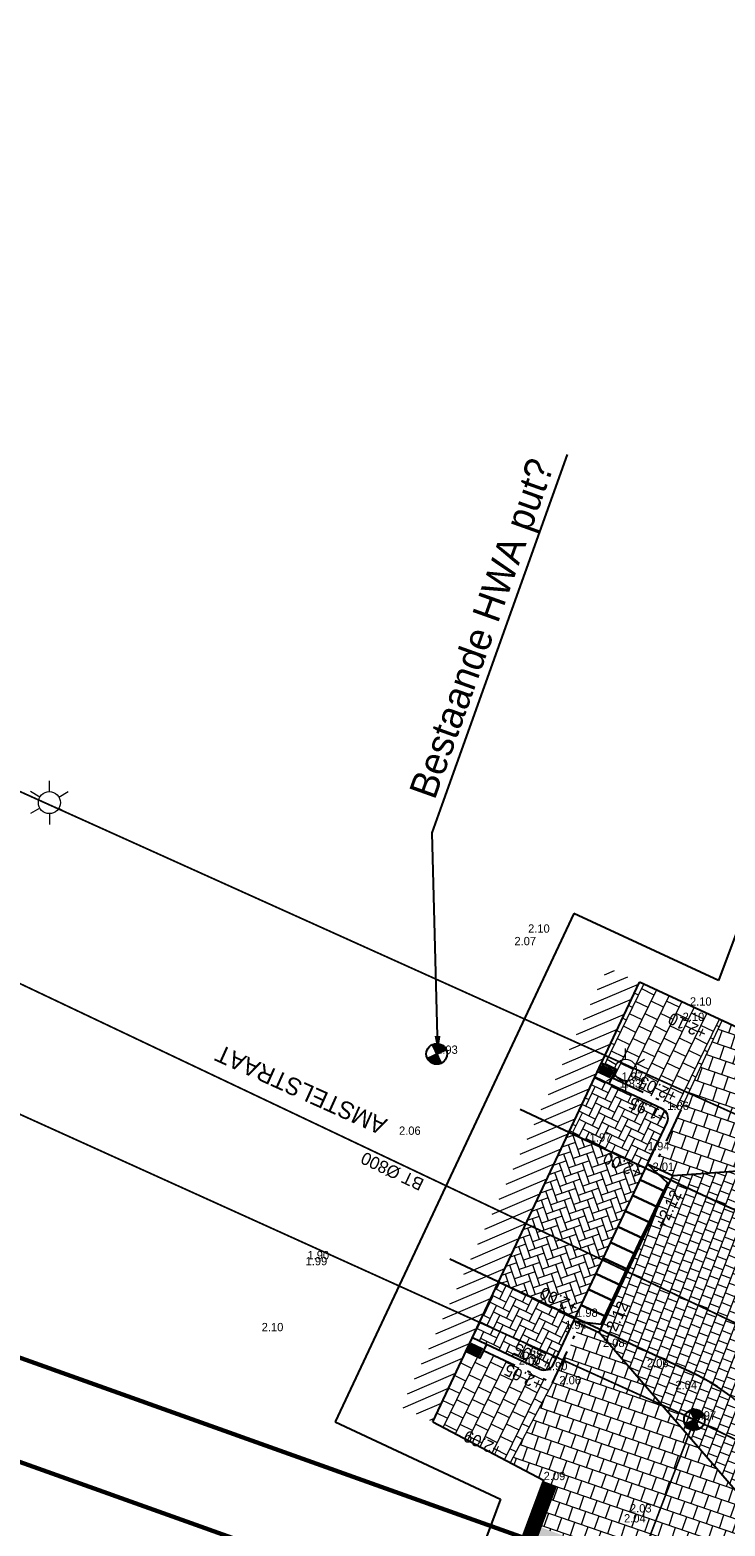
# Model space of a CAD drawing. Header units: metres. Extents: x 134157 to 138734, y 451157 to 455772.
# Tile 431 of 656: x 136526 to 136546, y 453766 to 453809. Entities that reach past the tile are written whole.
import ezdxf
from ezdxf import colors
from ezdxf.entities.mleader import LeaderData, LeaderLine
from ezdxf.enums import TextEntityAlignment as Align
from ezdxf.math import Vec2, Vec3

# ---------------------------------------------------------------- set-up
doc = ezdxf.new("R2010")
doc.units = ezdxf.units.M
doc.linetypes.add('TR18X20__G2', pattern=[2.6, 1, -0.4, 0, -0.4, 0, -0.4, 0, -0.4])
for name, color, linetype, lineweight in [('-DR-alg-bladkaders viewports', 7, 'Continuous', 60), ('-DR-bs-inr-lichtmast', 253, 'Continuous', 13), ('-DR-nw-gr-geveltuin ruimteresevering', 95, 'Continuous', 0), ('-DR-nw-vh-arc-bss grijs', 252, 'Continuous', 9), ('-DR-nw-vh-arc-dubbelklinkers inritten', 253, 'Continuous', 9), ('-DR-nw-vh-arc-herstellen verharding', 253, 'Continuous', 5), ('-DR-nw-vh-arc-tegels 300x300x45', 253, 'Continuous', 9)]:
    doc.layers.add(name, color=color, linetype=linetype, lineweight=lineweight)
for name, color, linetype, plot in [('-DR-alg-hulplijnen', 210, 'Continuous', False), ('-DR-alg-hulplijnen aandachtspunten', 210, 'Continuous', False), ('-DR-alg-hulplijnen bochtstralen uitritconstructies', 210, 'Continuous', False)]:
    doc.layers.add(name, color=color, linetype=linetype, plot=plot)
for name, color, linetype in [('-DR-alg-projectgrens 1-200', 3, 'PROJECTGRENS_1-200'), ('-DR-alg-txt-straatnaam', 2, 'Continuous'), ('-DR-bs-rio-Dranage bestaand', 253, 'Continuous'), ('-DR-bs-rio-DWA Jutfaseweg', 253, 'Continuous'), ('-DR-bs-rio-inspectieput', 253, 'Continuous'), ('-DR-bs-rio-txt @ 0.2', 253, 'Continuous'), ('-DR-bs-txt-hoogtemaat', 253, 'Continuous'), ('-DR-nw-inr-fietsparkeren Tulip enkele beugel', 2, 'Continuous'), ('-DR-nw-rio-trottoirkolk', 1, 'Continuous'), ('-DR-nw-txt-hoogtemaat', 2, 'Continuous'), ('-DR-nw-vh-band 18-20x25', 2, 'TR18X20__G2'), ('-DR-nw-vh-band inritband 800x180x500mm', 2, 'Continuous'), ('-DR-nw-vh-kantverharding', 3, 'Continuous'), ('-DR-nw-vh-scheiding erfgrens en bebouwing', 3, 'Continuous'), ('-DR-nw-vh-scheiding verhardingen trottoir', 1, 'Continuous')]:
    doc.layers.add(name, color=color, linetype=linetype)
doc.layers.add('-DR-nw-gr-arc-gras', color=7, linetype='Continuous', true_color=0xb5d5a4)
doc.layers.add('-DR-nw-vh-arc-bss rood', color=7, linetype='Continuous', lineweight=9, true_color=0xce9c9c)
doc.styles.add('18_200', font='romans', dxfattribs={"width": 0.8, "height": 0.36})
doc.styles.add('2-5TXT', font='arial.ttf')
doc.styles.add('CE', font='txt', dxfattribs={"height": 1.8})
doc.styles.add('Drong', font='txt', dxfattribs={"height": 1.8})
doc.linetypes.add('PROJECTGRENS_1-200', pattern='A,0.32,-0.13,[133,ltypeshp.shx,S=0.13,R=0,X=-0.13,Y=0],-0.13,1.27', length=1.85)
doc.dimstyles.new('VELOPA-drukwerk', dxfattribs={"dimscale": 0, "dimtxt": 2.5, "dimasz": 2, "dimexe": 1, "dimexo": 1, "dimgap": 1, "dimtad": 1, "dimdec": 0, "dimdsep": 46, "dimtxsty": '2-5TXT', "dimcen": 8, "dimadec": 1, "dimazin": 0, "dimtfac": 1, "dimtdec": 0, "dimtmove": 0, "dimatfit": 3, "dimfxl": 1, "dimtolj": 1, "dimtzin": 0, "dimarcsym": 0})
pattern_1 = [(64, (0, 0), (-0.0966888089, 0.28080469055), [0.63, -0.21]), (334, (-0.3775, 0.18412), (-0.0966888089, 0.28080469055), [0.63, -0.21])]
pattern_2 = [(115.335625, (136419.71802, 453326.2367), (-0.223681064, -0.105903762), [0.06, -0.187485]), (205.335625, (136419.71802, 453326.2367), (0.105903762, -0.223681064), [0.06, -0.187485])]
pattern_3 = [(154, (0, 0), (-0.44719184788, -0.00441035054), [0.4, -0.4]), (244, (0, 0), (0.35951761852, -0.1753484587), [])]
pattern_4 = [(71, (0, 0), (-0.05887645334, 0.44332106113), [0.4, -0.4]), (161, (0, 0), (-0.13022726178, -0.37820743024), [])]

# ---------------------------------------------------------------- blocks, each defined once
blk = doc.blocks.new('*U39')
for points in [[(-0.213, -0.453), (0.511, -0.793), (0.724, -0.34), (0, 0)], [(0, 0), (0.572, -0.545), (0.466, -0.772)], [(-0.425, -0.905), (0.299, -1.245), (0.511, -0.793), (-0.213, -0.453)], [(0.253, -1.224), (0.466, -0.772)], [(-0.638, -1.358), (0.086, -1.698), (0.299, -1.245), (-0.425, -0.905)], [(0.041, -1.677), (0.253, -1.224)], [(-0.851, -1.81), (-0.127, -2.15), (0.086, -1.698), (-0.638, -1.358)], [(-0.172, -2.129), (0.041, -1.677)], [(-1.063, -2.263), (-0.339, -2.603), (-0.127, -2.15), (-0.851, -1.81)], [(-0.385, -2.582), (-0.172, -2.129)], [(-1.276, -2.715), (-0.552, -3.055), (-0.339, -2.603), (-1.063, -2.263)], [(-0.597, -3.034), (-0.385, -2.582)], [(-1.489, -3.168), (-0.765, -3.508), (-0.552, -3.055), (-1.276, -2.715)], [(-1.701, -3.62), (-0.977, -3.96), (-0.765, -3.508), (-1.489, -3.168)], [(-0.81, -3.487), (-0.597, -3.034)], [(-1.914, -4.073), (-1.19, -4.413), (-0.977, -3.96), (-1.701, -3.62)], [(-1.023, -3.939), (-0.81, -3.487)], [(-2.127, -4.525), (-1.403, -4.865), (-1.19, -4.413), (-1.914, -4.073)], [(-1.235, -4.392), (-1.023, -3.939)], [(-2.127, -4.525), (-1.342, -4.618), (-1.235, -4.392)]]:
    blk.add_lwpolyline(points)
blk = doc.blocks.new('*X91')
at = {"color": 0, "ltscale": 0.5}
for p, q in [((126907, 427591), (127153, 427619)), ((126991, 427696), (127068, 427705)), ((125402, 426944), (126296, 427044)), ((125405, 427040), (126190, 427128)), ((125408, 426849), (126401, 426960)), ((125418, 427137), (126085, 427212)), ((125423, 426755), (126319, 426855)), ((125441, 427236), (125980, 427296)), ((125447, 426661), (126234, 426749)), ((125476, 427335), (125875, 427380)), ((125481, 426569), (126150, 426644)), ((125523, 427437), (125770, 427464)), ((125525, 426478), (126066, 426539)), ((125580, 426389), (125982, 426434)), ((125588, 427540), (125664, 427548)), ((125649, 426301), (125898, 426328)), ((125734, 426214), (125814, 426223)), ((126403, 426960), (127396, 427071)), ((126487, 427065), (127380, 427165)), ((126506, 426876), (127402, 426976)), ((126571, 427170), (127356, 427258)), ((126611, 426791), (127399, 426879)), ((126655, 427276), (127322, 427350)), ((126717, 426707), (127386, 426782)), ((126739, 427381), (127278, 427441)), ((126822, 426623), (127363, 426684)), ((126823, 427486), (127222, 427531)), ((126927, 426539), (127329, 426584)), ((127032, 426455), (127281, 426483)), ((127138, 426371), (127217, 426380))]:
    blk.add_line(p, q, dxfattribs=at)
blk = doc.blocks.new('Inspectieput')
at = {"color": 0, "ltscale": 0.5}
for p, q in [((-0.354, 0.353), (0.353, -0.354)), ((0.353, 0.353), (-0.354, -0.354))]:
    blk.add_line(p, q, dxfattribs=at)
blk.add_circle((0, 0), 0.5, dxfattribs=at)
at = {"color": 0, "ltscale": 0.5, "xscale": 0.0005, "yscale": 0.0005, "zscale": 0.0005, "rotation": 353.5734378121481}
blk.add_blockref('*X91', (-86.699, -205.064), dxfattribs=at)
blk = doc.blocks.new('*U113')
at = {"style": 'Drong'}
blk.add_attdef('BOBR', text='', height=1.8, rotation=84.2847, dxfattribs=at).set_placement((18.74, 187.28), align=Align.BOTTOM_RIGHT)
blk.add_attdef('MATERIAAL', text='', height=1.8, rotation=84.2847, dxfattribs=at).set_placement((0, 0), align=Align.BOTTOM_CENTER)
blk.add_attdef('BOBL', text='', height=1.8, rotation=84.2847, dxfattribs=at).set_placement((-8.04, -80.38), align=Align.BOTTOM_LEFT)
blk = doc.blocks.new('*U297')
blk.add_hatch(color=256).paths.add_polyline_path([(0.029, 0.15), (0.028, 0.42), (0.418, 0.422), (0.419, 0.152)])
blk.add_lwpolyline([(0, 0), (-0.002, 0.45), (0.448, 0.452), (0.45, 0.002)], close=True)
blk = doc.blocks.new('*U298')
blk.add_hatch(color=256).paths.add_polyline_path([(-0.029, -0.15), (-0.028, -0.42), (-0.418, -0.422), (-0.419, -0.152)])
blk.add_lwpolyline([(0, 0), (0.002, -0.45), (-0.448, -0.452), (-0.45, -0.002)], close=True)
blk = doc.blocks.new('LICHTMAST')
at = {"ltscale": 0.1}
for p, q in [((0, 0.127), (0, 0.253)), ((-0.11, 0.063), (-0.219, 0.127)), ((0.11, 0.063), (0.219, 0.127)), ((-0.11, -0.063), (-0.219, -0.127)), ((0, -0.127), (0, -0.253)), ((0.11, -0.063), (0.219, -0.127))]:
    blk.add_line(p, q, dxfattribs=at)
blk.add_circle((0, 0), 0.127, dxfattribs=at)
at = {"style": '18_200', "width": 0.8}
blk.add_attdef('HOOGTE', (0.247, 0.242), '', height=0.25, dxfattribs=at)
blk = doc.blocks.new('*D482')
at = {"layer": '-DR-alg-hulplijnen', "color": 0, "lineweight": -2, "ltscale": 4, "transparency": 16777216}
for p, q in [((0, -771), (0, -1065)), ((3625, -771), (3625, -1065)), ((41, -1044), (3584, -1044))]:
    blk.add_line(p, q, dxfattribs=at)
at = {"layer": '-DR-alg-hulplijnen', "color": 0, "ltscale": 4, "transparency": 16777216}
for points in [[(41, -1037), (41, -1051), (0, -1044)], [(3584, -1037), (3584, -1051), (3625, -1044)]]:
    blk.add_solid(points, dxfattribs=at)
at = {"layer": 'Defpoints', "color": 0, "ltscale": 4, "transparency": 16777216}
for p in [(0, -750), (3625, -750), (3625, -1044)]:
    blk.add_point(p, dxfattribs=at)
at = {"layer": '-DR-alg-hulplijnen', "color": 0, "ltscale": 4, "transparency": 16777216, "insert": (1812, -997), "char_height": 51.8, "attachment_point": 5, "style": '2-5TXT'}
blk.add_mtext('\\A1;3625', dxfattribs=at)
blk = doc.blocks.new('*D481')
at = {"layer": '-DR-alg-hulplijnen', "color": 0, "lineweight": -2, "ltscale": 4, "transparency": 16777216}
for p, q in [((3646, 0), (4009, 0)), ((3988, -41), (3988, -709)), ((3646, -750), (4009, -750))]:
    blk.add_line(p, q, dxfattribs=at)
at = {"layer": '-DR-alg-hulplijnen', "color": 0, "ltscale": 4, "transparency": 16777216}
for points in [[(3981, -41), (3995, -41), (3988, 0)], [(3981, -709), (3995, -709), (3988, -750)]]:
    blk.add_solid(points, dxfattribs=at)
at = {"layer": 'Defpoints', "color": 0, "ltscale": 4, "transparency": 16777216}
for p in [(3625, 0), (3625, -750), (3988, -750)]:
    blk.add_point(p, dxfattribs=at)
at = {"layer": '-DR-alg-hulplijnen', "color": 0, "ltscale": 4, "transparency": 16777216, "insert": (3941, -375), "char_height": 51.8, "attachment_point": 5, "rotation": 90, "style": '2-5TXT'}
blk.add_mtext('\\A1;750', dxfattribs=at)
blk = doc.blocks.new('Fietsenrek Tulip enkel')
at = {"layer": '-DR-alg-hulplijnen', "ltscale": 4}
dim = blk.add_linear_dim(base=(3988.4, -750), p1=(3625, 0), p2=(3625, -750), angle=90, dimstyle='VELOPA-drukwerk', override={"dimscale": 20.716723}, dxfattribs=at)
dim.commit()
dim.dimension.update_dxf_attribs({"geometry": '*D481', "text_midpoint": (3941.2, -375)})
dim = blk.add_linear_dim(base=(3625, -1044), p1=(0, -750), p2=(3625, -750), dimstyle='VELOPA-drukwerk', override={"dimscale": 20.716723}, dxfattribs=at)
dim.commit()
dim.dimension.update_dxf_attribs({"geometry": '*D482', "text_midpoint": (1812.5, -996.8)})

msp = doc.modelspace()

# ---------------------------------------------------------------- hatches: boundary and pattern name
at = {"layer": '-DR-nw-gr-arc-gras', "transparency": 33554687}
h = msp.add_hatch(dxfattribs=at)
h.set_pattern_fill('AGR-BOLLEN', color=256, scale=0.1, pattern_type=2)
h.set_pattern_definition(pattern_2)
edge = h.paths.add_edge_path()
edge.add_arc((-7000776.81, 3043164.568), 7592527.997, 340.0567505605, 340.0572256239)
edge.add_line((136455.782, 453494.254), (136455.124, 453494.493))
edge.add_arc((380495.222, 364992.548), 259592.304, 160.06665688, 160.08044536)
edge.add_line((136433.832, 453435.762), (136433.813, 453435.768))
edge.add_line((136433.813, 453435.768), (136432.179, 453431.255))
edge.add_line((136432.179, 453431.255), (136432.198, 453431.248))
edge.add_line((136432.198, 453431.248), (136431.678, 453429.87))
edge.add_line((136431.678, 453429.87), (136432.336, 453429.631))
edge.add_line((136432.336, 453429.631), (136434.309, 453435.077))
h = msp.add_hatch(dxfattribs=at)
h.set_pattern_fill('AGR-BOLLEN', color=256, scale=0.1, pattern_type=2)
h.set_pattern_definition(pattern_2)
edge = h.paths.add_edge_path()
edge.add_line((136644.275, 454017.422), (136643.935, 454016.481))
edge.add_line((136643.935, 454016.481), (136643.884, 454016.34))
edge.add_line((136643.884, 454016.34), (136644.542, 454016.102))
edge.add_arc((1711333.983, -116117.427), 1674723.582, 160.095672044, 160.096657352, ccw=False)
edge.add_line((136654.347, 454043.181), (136653.689, 454043.42))
edge.add_line((136653.689, 454043.42), (136653.638, 454043.279))
edge.add_line((136653.638, 454043.279), (136653.298, 454042.339))
edge.add_line((136653.298, 454042.339), (136644.275, 454017.422))
h = msp.add_hatch(dxfattribs=at)
h.set_pattern_fill('AGR-BOLLEN', color=256, scale=0.1, pattern_type=2)
h.set_pattern_definition(pattern_2)
edge = h.paths.add_edge_path()
edge.add_line((136517.459, 453661.303), (136517.6, 453660.968))
edge.add_line((136517.6, 453660.968), (136518.031, 453659.946))
edge.add_line((136518.031, 453659.946), (136563.643, 453785.652))
edge.add_arc((136564.583, 453785.311), 1, 70.0567, 160.0567, ccw=False)
edge.add_line((136564.924, 453786.251), (136568.994, 453784.774))
edge.add_line((136568.994, 453784.774), (136568.181, 453782.486))
edge.add_line((136568.181, 453782.486), (136569.123, 453782.151))
edge.add_line((136569.123, 453782.151), (136571.769, 453781.293))
edge.add_line((136571.769, 453781.293), (136570.811, 453785.083))
edge.add_arc((136568.969, 453784.618), 1.9, 14.1826, 70.3356)
edge.add_line((136569.609, 453786.407), (136565.508, 453787.872))
edge.add_arc((136564.86, 453786.086), 1.9, 70.0586, 160.3352)
edge.add_line((136563.071, 453786.725), (136562.696, 453785.681))
edge.add_line((136562.696, 453785.681), (136562.604, 453785.714))
edge.add_line((136562.604, 453785.714), (136517.459, 453661.303))
at = {"layer": '-DR-nw-vh-arc-bss grijs'}
h = msp.add_hatch(dxfattribs=at)
h.set_pattern_fill('AVH-BSS_KEIFORMAAT_ELLEBOOG', color=256, scale=2, angle=64, pattern_type=2)
h.set_pattern_definition(pattern_1)
edge = h.paths.add_edge_path()
edge.add_line((136542.247, 453778.636), (136541.5, 453777.049))
edge.add_line((136541.5, 453777.049), (136543.717, 453776.007))
edge.add_line((136543.717, 453776.007), (136543.773, 453776.126))
edge.add_line((136543.773, 453776.126), (136544.336, 453777.323))
edge.add_arc((136544.064, 453777.451), 0.3, 334.8286, 424.8286)
edge.add_line((136544.192, 453777.722), (136542.247, 453778.636))
h = msp.add_hatch(dxfattribs=at)
h.set_pattern_fill('AVH-BSS_KEIFORMAAT_ELLEBOOG', color=256, scale=2, angle=64, pattern_type=2)
h.set_pattern_definition(pattern_1)
edge = h.paths.add_edge_path()
edge.add_line((136539.468, 453772.726), (136538.712, 453771.121))
edge.add_line((136538.712, 453771.121), (136540.66, 453770.206))
edge.add_arc((136540.787, 453770.477), 0.3, 244.8286, 334.8286)
edge.add_line((136541.059, 453770.349), (136541.647, 453771.601))
edge.add_line((136541.647, 453771.601), (136541.686, 453771.684))
edge.add_line((136541.686, 453771.684), (136539.468, 453772.726))
at = {"layer": '-DR-nw-vh-arc-bss rood'}
h = msp.add_hatch(dxfattribs=at)
h.set_pattern_fill('AVH-BSS_KEIFORMAAT_ELLEBOOG', color=256, scale=2, angle=199, pattern_type=2)
h.set_pattern_definition([(199, (0, 0), (-0.13018958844, -0.26692821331), [0.63, -0.21]), (109, (0.13674, -0.39712), (-0.13018958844, -0.26692821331), [0.63, -0.21])])
h.paths.add_polyline_path([(136543.717, 453776.007), (136541.5, 453777.049), (136539.468, 453772.726), (136541.686, 453771.684)])
at = {"layer": '-DR-nw-vh-arc-dubbelklinkers inritten'}
h = msp.add_hatch(dxfattribs=at)
h.set_pattern_fill('AVH-TEGEL_200X200_HALFST', color=256, scale=1.5, angle=159, pattern_type=2)
h.set_pattern_definition([(159, (0, 0), (-0.33382932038, -0.03252667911), [0.3, -0.3]), (249, (0, 0), (0.28007412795, -0.10751038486), [])])
h.paths.add_polyline_path([(136549.885, 453773.242), (136550.055, 453773.712), (136550.226, 453774.182), (136550.397, 453774.652), (136550.567, 453775.122), (136550.738, 453775.592), (136550.908, 453776.062), (136550.976, 453776.25), (136544.497, 453775.786), (136544.285, 453775.333), (136544.072, 453774.881), (136543.859, 453774.428), (136543.647, 453773.976), (136543.434, 453773.523), (136543.221, 453773.07), (136543.009, 453772.618), (136542.796, 453772.165), (136542.583, 453771.713), (136542.371, 453771.26), (136547.156, 453765.722), (136547.327, 453766.192), (136547.497, 453766.662), (136547.668, 453767.132), (136547.838, 453767.602), (136548.009, 453768.072), (136548.179, 453768.542), (136548.35, 453769.012), (136548.521, 453769.482), (136548.691, 453769.952), (136548.862, 453770.422), (136549.032, 453770.892), (136549.203, 453771.362), (136549.373, 453771.832), (136549.544, 453772.302), (136549.714, 453772.772)])
at = {"layer": '-DR-nw-vh-arc-herstellen verharding'}
h = msp.add_hatch(dxfattribs=at)
h.set_pattern_fill('ANSI31', color=256, scale=0.1, angle=334.1285)
h.set_pattern_definition([(23.1371, (136456.32934, 453848.68503), (-0.1247561, 0.2919626), [])])
h.paths.add_polyline_path([(136542.633, 453781.807), (136536.664, 453769.115), (136537.571, 453768.693), (136543.534, 453781.374)])
at = {"layer": '-DR-nw-vh-arc-tegels 300x300x45'}
h = msp.add_hatch(dxfattribs=at)
h.set_pattern_fill('AVH-TEGEL_200X200_HALFST', color=256, scale=2, angle=71, pattern_type=2)
h.set_pattern_definition(pattern_4)
h.paths.add_polyline_path([(136556.183, 453796.169), (136550.077, 453779.342), (136549.029, 453779.723), (136555.214, 453796.521)], flags=16)
h.paths.add_polyline_path([(136555.273, 453796.393), (136556.055, 453796.109), (136550.017, 453779.471), (136549.157, 453779.783)], flags=0)
h.paths.add_polyline_path([(136554.068, 453800.723), (136553.548, 453799.347), (136546.38, 453780.06), (136545.926, 453780.271), (136544.73, 453777.691), (136543.954, 453776.041), (136544.497, 453775.786), (136550.976, 453776.25), (136551.488, 453777.66), (136551.556, 453777.848), (136552.12, 453777.644), (136552.325, 453778.207), (136552.039, 453778.305), (136552.143, 453778.593), (136550.359, 453779.24), (136556.465, 453796.067), (136558.251, 453795.419), (136558.353, 453795.701), (136558.635, 453795.598), (136559.747, 453798.661), (136559.462, 453798.765)])
h = msp.add_hatch(dxfattribs=at)
h.set_pattern_fill('AVH-TEGEL_200X200_HALFST', color=256, scale=2, angle=154, pattern_type=2)
h.set_pattern_definition(pattern_3)
h.paths.add_polyline_path([(136545.926, 453780.271), (136543.536, 453781.378), (136542.439, 453779.044), (136542.846, 453778.852), (136542.739, 453778.626), (136544.73, 453777.691)])
h = msp.add_hatch(dxfattribs=at)
h.set_pattern_fill('AVH-TEGEL_200X200_HALFST', color=256, scale=2, angle=71, pattern_type=2)
h.set_pattern_definition(pattern_4)
h.paths.add_polyline_path([(136542.371, 453771.26), (136541.828, 453771.516), (136541.027, 453769.812), (136539.807, 453767.503), (136540.764, 453766.997), (136540.312, 453765.781), (136542.753, 453764.873), (136544.586, 453764.208), (136544.868, 453764.106), (136546.654, 453763.458), (136546.756, 453763.74), (136547.038, 453763.637), (136547.72, 453765.517), (136547.156, 453765.722)])
h = msp.add_hatch(dxfattribs=at)
h.set_pattern_fill('AVH-TEGEL_200X200_HALFST', color=256, scale=2, angle=154, pattern_type=2)
h.set_pattern_definition(pattern_3)
h.paths.add_polyline_path([(136541.027, 453769.812), (136539.035, 453770.748), (136538.928, 453770.522), (136538.522, 453770.715), (136537.568, 453768.687), (136539.807, 453767.503)])
h = msp.add_hatch(dxfattribs=at)
h.set_pattern_fill('AVH-TEGEL_200X200_HALFST', color=256, scale=2, angle=71, pattern_type=2)
h.set_pattern_definition(pattern_4)
h.paths.add_polyline_path([(136524.56, 453714.734), (136526.396, 453714.078), (136523.692, 453706.628), (136521.856, 453707.284)], flags=16)
h.paths.add_polyline_path([(136524.62, 453714.606), (136526.268, 453714.017), (136523.632, 453706.755), (136521.985, 453707.344)], flags=0)
h.paths.add_polyline_path([(136521.447, 453706.155), (136523.283, 453705.499), (136518.065, 453691.117), (136516.228, 453691.773)], flags=16)
h.paths.add_polyline_path([(136521.507, 453706.028), (136523.155, 453705.439), (136518.005, 453691.244), (136516.356, 453691.834)], flags=0)
h.paths.add_polyline_path([(136529.755, 453729.054), (136536.682, 453748.142), (136538.514, 453747.476), (136531.589, 453728.392)], flags=16)
h.paths.add_polyline_path([(136529.884, 453729.114), (136536.742, 453748.014), (136538.386, 453747.416), (136531.529, 453728.52)], flags=0)
h.paths.add_polyline_path([(136515.819, 453690.645), (136517.655, 453689.989), (136512.437, 453675.609), (136510.604, 453676.274)], flags=16)
h.paths.add_polyline_path([(136515.879, 453690.517), (136517.528, 453689.928), (136512.378, 453675.737), (136510.732, 453676.334)], flags=0)
h.paths.add_polyline_path([(136510.195, 453675.146), (136512.028, 453674.481), (136508.173, 453663.857), (136506.337, 453664.515)], flags=16)
h.paths.add_polyline_path([(136510.255, 453675.018), (136511.9, 453674.421), (136508.181, 453664.173), (136506.535, 453664.766)], flags=0)
h.paths.add_polyline_path([(136505.932, 453663.385), (136507.764, 453662.729), (136500.158, 453641.768), (136498.325, 453642.433)], flags=16)
h.paths.add_polyline_path([(136505.921, 453663.074), (136507.568, 453662.481), (136500.098, 453641.896), (136498.453, 453642.493)], flags=0)
h.paths.add_polyline_path([(136497.917, 453641.304), (136499.749, 453640.639), (136494.701, 453626.726), (136492.866, 453627.388)], flags=16)
h.paths.add_polyline_path([(136497.976, 453641.176), (136499.621, 453640.58), (136494.64, 453626.855), (136492.994, 453627.448)], flags=0)
h.paths.add_polyline_path([(136494.573, 453625.497), (136512.31, 453674.378), (136514.096, 453673.73), (136514.199, 453674.012), (136514.425, 453673.93), (136514.629, 453674.494), (136514.403, 453674.576), (136514.505, 453674.858), (136512.719, 453675.506), (136529.637, 453722.132), (136531.424, 453721.484), (136531.526, 453721.765), (136531.244, 453721.867), (136531.312, 453722.055), (136531.822, 453723.466), (136531.856, 453723.561), (136528.239, 453724.873), (136529.346, 453727.925), (136531.463, 453727.162), (136544.868, 453764.106), (136544.586, 453764.208), (136538.924, 453748.604), (136537.091, 453749.27), (136542.753, 453764.873), (136540.312, 453765.781), (136535.37, 453752.5), (136535.317, 453752.525), (136534.915, 453751.539), (136534.74, 453751.617), (136534.219, 453750.252), (136534.377, 453750.193), (136533.341, 453747.344), (136533.145, 453747.434), (136531.745, 453743.677), (136531.911, 453743.616), (136517.433, 453704.251), (136515.517, 453698.884), (136493.468, 453637.031), (136494.044, 453636.81), (136489.724, 453624.959), (136491.722, 453624.234), (136492.457, 453626.26)])

# ---------------------------------------------------------------- linework, layer by layer
at = {"layer": '-DR-alg-bladkaders viewports'}
msp.add_lwpolyline([(136549.063, 453965.661), (136483.625, 453782.541), (136636.366, 453727.96), (136701.804, 453911.079)], close=True, dxfattribs=at)
msp.add_lwpolyline([(136519.802, 453772.621), (136568.476, 453755.227)], dxfattribs=at)
at = {"layer": '-DR-alg-hulplijnen bochtstralen uitritconstructies', "flags": 128}
for points in [[(136540.097, 453777.708), (136545.976, 453774.946, 0.441199), (136552.803, 453777.765), (136556.724, 453788.573)], [(136545.172, 453756.735), (136547.741, 453763.817, 0.387733), (136545.168, 453770.047), (136538.066, 453773.385)]]:
    msp.add_lwpolyline(points, format="xyb", dxfattribs=at)
at = {"layer": '-DR-alg-projectgrens 1-200', "flags": 128}
msp.add_lwpolyline([(136721.461, 454206.136), (136727.498, 454223.752), (136730.581, 454232.718), (136734.46, 454243.959), (136738.033, 454254.306), (136742.183, 454266.266), (136750.568, 454290.842), (136760.393, 454319.456), (136770.666, 454349.328), (136772.713, 454355.238), (136774.612, 454360.473), (136776.998, 454367), (136784.306, 454387.208), (136790.339, 454404.083), (136797.311, 454423.36), (136807.058, 454450.093), (136800.646, 454453.198), (136770.129, 454470.839), (136763.463, 454464.393), (136767.222, 454456.488), (136768.447, 454452.902), (136769.612, 454448.539), (136767.19, 454443.604), (136763.98, 454431.785), (136763.498, 454430.807), (136764.785, 454430.222), (136759.65, 454419.865), (136760.207, 454419.614), (136758.305, 454415.755), (136757.433, 454413.928), (136755.514, 454410.037), (136754.993, 454410.292), (136749.872, 454399.962), (136748.616, 454400.585), (136748.548, 454400.448), (136744.287, 454402.547), (136738.76, 454389.718), (136744.829, 454387.062), (136753.517, 454383.259), (136750.445, 454376.232), (136747.3, 454368.999), (136747.702, 454368.821), (136745.421, 454363.658), (136743.771, 454359.882), (136741.474, 454354.715), (136741.107, 454354.878), (136737.945, 454347.853), (136734.86, 454340.776), (136727.193, 454344.181), (136720.397, 454330.285), (136716.705, 454321.73), (136725.346, 454317.886), (136722.199, 454310.807), (136718.145, 454301.488), (136714.131, 454292.713), (136709.748, 454294.641), (136707.09, 454288.607), (136709.573, 454287.506), (136709.53, 454287.41), (136709.617, 454287.371), (136709.424, 454286.945), (136712.118, 454285.768), (136724.405, 454280.406), (136724.395, 454280.372), (136724.56, 454280.301), (136719.327, 454264.621), (136718.554, 454264.279), (136712.149, 454267.043), (136705.337, 454251.495), (136713.155, 454248.122), (136713.63, 454247.107), (136703.363, 454216.017), (136702.53, 454215.665), (136697.3, 454218.013), (136691.656, 454205.193), (136698.169, 454202.287), (136696.085, 454197.547), (136697.116, 454197.066), (136693.34, 454185.771), (136691.21, 454179.799), (136691.154, 454179.818), (136689.257, 454174.47), (136688.677, 454172.922), (136686.645, 454167.859), (136686.793, 454167.806), (136683.499, 454158.729), (136679.62, 454148.161), (136677.544, 454142.392), (136675.601, 454137.021), (136671.76, 454126.401), (136667.085, 454113.483), (136666.31, 454113.053), (136658.521, 454114.651), (136655.4, 454098.982), (136661.092, 454097.825), (136661.269, 454097.519), (136621.35, 453987.863), (136614.377, 453990.963), (136611.935, 453985.53), (136608.375, 453987.12), (136605.014, 453979.773), (136610.368, 453977.386), (136616.099, 453974.911), (136616.418, 453974.217), (136608.394, 453952.136), (136599.91, 453929.479), (136596.333, 453930.847), (136596.703, 453931.801), (136592.691, 453933.357), (136592.582, 453933.111), (136587.167, 453935.208), (136587.113, 453935.101), (136586.908, 453935.2), (136584.73, 453936.252), (136573.42, 453911.897), (136576.906, 453910.227), (136577.755, 453910.817), (136581.71, 453908.923), (136581.78, 453907.891), (136588.355, 453904.743), (136581.357, 453890.288), (136584.408, 453889.218), (136581.92, 453882.301), (136582.601, 453881.581), (136581.142, 453877.478), (136580.13, 453877.281), (136578.301, 453872.104), (136578.986, 453871.382), (136577.526, 453867.309), (136576.539, 453867.19), (136574.654, 453861.99), (136575.357, 453861.219), (136573.859, 453857.098), (136572.823, 453856.858), (136568.249, 453844.056), (136569.051, 453843.723), (136568.246, 453841.986), (136569.916, 453841.29), (136566.692, 453833.862), (136560.757, 453836.486), (136555.193, 453823.556), (136563.207, 453820.33), (136562.244, 453817.938), (136562.059, 453818.012), (136558.019, 453808.014), (136558.218, 453807.935), (136557.146, 453805.252), (136555.477, 453804.556), (136553.671, 453802.5), (136552.612, 453799.698), (136545.82, 453781.422), (136541.647, 453783.356), (136534.75, 453768.68), (136539.525, 453766.451), (136534.814, 453753.868), (136534.789, 453753.879), (136534.379, 453752.873), (136534.182, 453752.96), (136532.926, 453749.667), (136533.099, 453749.603), (136532.772, 453748.705), (136532.584, 453748.792), (136530.457, 453743.085), (136530.627, 453743.022), (136516.493, 453704.592), (136514.575, 453699.22), (136492.181, 453636.401), (136492.736, 453636.204), (136489.157, 453626.341), (136485.079, 453628.249), (136478.16, 453613.788), (136483.141, 453611.479), (136461.867, 453552.94), (136457.354, 453554.582), (136454.06, 453545.417), (136458.648, 453543.776), (136443.598, 453501.593), (136436.391, 453504.175), (136430.824, 453488.627), (136437.02, 453486.393), (136418.282, 453434.811), (136413.227, 453420.085), (136407.364, 453401.466), (136407.056, 453400.056), (136406.467, 453398.451), (136401.897, 453385.592), (136395.332, 453388.701), (136389.231, 453376.079), (136397.157, 453372.353), (136391.911, 453357.791), (136390.965, 453355.464), (136388.624, 453350.371), (136384.302, 453352.274), (136382.126, 453347.544), (136391.358, 453344.243), (136383.168, 453321.66), (136378.588, 453323.362), (136367.282, 453291.791), (136367.871, 453291.227), (136363.518, 453279.255), (136362.091, 453275.277), (136356.432, 453259.57), (136355.262, 453256.31), (136348.573, 453237.876), (136370.776, 453230.272), (136374.328, 453240.694), (136372.767, 453241.803), (136382.163, 453267.942), (136384.551, 453274.649), (136388.98, 453286.656), (136393.345, 453297.287), (136406.664, 453334.269), (136411.924, 453350.355), (136416.754, 453363.949), (136418.454, 453363.341), (136423.3, 453376.902), (136421.649, 453377.491), (136422.516, 453379.917), (136425.014, 453387.05), (136430.128, 453401.329), (136433.008, 453409.364), (136437.5, 453421.973), (136444.424, 453441.303), (136447.898, 453451.043), (136454.668, 453469.854), (136458.254, 453479.666), (136467.647, 453501.921), (136478.422, 453531.465), (136485.603, 453551.259), (136497.269, 453583.741), (136504.056, 453602.586), (136505.832, 453601.952), (136510.678, 453615.512), (136508.932, 453616.136), (136511.581, 453623.496), (136513.58, 453629.053), (136518.673, 453642.888), (136519.015, 453643.404), (136522.68, 453653.62), (136522.664, 453653.957), (136523.62, 453656.594), (136528.73, 453670.926), (136534.757, 453688.003), (136543.62, 453712.768), (136551.352, 453734.38), (136563.425, 453767.68), (136566.609, 453776.654), (136569.182, 453777.966), (136577.487, 453774.867), (136583.873, 453792.703), (136575.924, 453795.622), (136575.205, 453797.155), (136576.997, 453801.811), (136581.956, 453815.424), (136586.269, 453827.274), (136591.505, 453840.84), (136603.758, 453874.947), (136606.204, 453881.939), (136608.18, 453887.612), (136608.471, 453887.616), (136610.071, 453888.673), (136612.877, 453896.334), (136616.917, 453896.194), (136618.846, 453897.187), (136619.38, 453898.504), (136644.157, 453889.689), (136649.259, 453888.431), (136662.916, 453886.017), (136671.374, 453885.367), (136676.87, 453884.95), (136677.795, 453897.157), (136672.556, 453897.554), (136667.447, 453898.46), (136645.41, 453906.114), (136624.779, 453913.547), (136625.184, 453914.831), (136624.39, 453916.757), (136621.376, 453919.233), (136624.284, 453927.322), (136623.281, 453929.136), (136623.21, 453929.192), (136624.085, 453931.643), (136629.304, 453946.51), (136630.541, 453950.147), (136636.243, 453965.665), (136638.191, 453964.969), (136643.718, 453980.515), (136641.829, 453981.19), (136651.204, 454007.423), (136658.506, 454027.642), (136665.47, 454047.006), (136669.496, 454058.357), (136675.354, 454074.419), (136676.258, 454077.094), (136678.747, 454083.756), (136682.526, 454094.171), (136686.101, 454103.639), (136687.039, 454106.475), (136697.795, 454137.242), (136697.717, 454137.253), (136705.555, 454159.78), (136713.078, 454181.729), (136716.785, 454192.515), (136718.108, 454192.042), (136722.954, 454205.602)], close=True, dxfattribs=at)
at = {"layer": '-DR-bs-rio-Dranage bestaand', "const_width": 0.05, "flags": 128}
for points in [[(136548.129, 453776.746), (136497.019, 453799.79)], [(136494.178, 453791.808), (136545.126, 453768.747)], [(136545.126, 453768.747), (136538.313, 453750.948)], [(136545.126, 453768.747), (136559.554, 453761.755)]]:
    msp.add_lwpolyline(points, dxfattribs=at)
at = {"layer": '-DR-bs-rio-DWA Jutfaseweg', "const_width": 0.05, "flags": 128}
msp.add_lwpolyline([(136551.592, 453769.03), (136495.536, 453795.623)], dxfattribs=at)
at = {"layer": '-DR-nw-gr-geveltuin ruimteresevering', "const_width": 0.4, "elevation": 3, "flags": 128}
msp.add_lwpolyline([(136540.972, 453766.896), (136540.044, 453764.417)], dxfattribs=at)
at = {"layer": '-DR-nw-vh-arc-tegels 300x300x45', "flags": 128}
for points in [[(136544.73, 453777.691), (136545.926, 453780.271)], [(136541.027, 453769.812), (136539.807, 453767.503)]]:
    msp.add_lwpolyline(points, dxfattribs=at)
at = {"layer": '-DR-nw-vh-band 18-20x25'}
for points in [[(136542.739, 453778.626), (136544.73, 453777.691), (136543.954, 453776.041)], [(136539.036, 453770.748), (136541.027, 453769.812), (136541.828, 453771.516)]]:
    msp.add_lwpolyline(points, dxfattribs=at)
at = {"layer": '-DR-nw-vh-kantverharding'}
for p, q in [((136541.5, 453777.049), (136543.717, 453776.007)), ((136539.468, 453772.726), (136541.686, 453771.684))]:
    msp.add_line(p, q, dxfattribs=at)
for points in [[(136543.773, 453776.126), (136544.336, 453777.323, 0.414214), (136544.192, 453777.722), (136542.653, 453778.445)], [(136539.121, 453770.929), (136540.66, 453770.206, 0.414214), (136541.059, 453770.349), (136541.647, 453771.601)]]:
    msp.add_lwpolyline(points, format="xyb", dxfattribs=at)
at = {"layer": '-DR-nw-vh-kantverharding', "flags": 128}
msp.add_lwpolyline([(136541.647, 453771.601), (136543.773, 453776.126)], dxfattribs=at)
at = {"layer": '-DR-nw-vh-scheiding erfgrens en bebouwing', "flags": 128}
for points in [[(136558.087, 453823.448), (136564.493, 453820.853), (136562.798, 453816.637), (136562.612, 453816.712), (136559.322, 453808.57), (136559.517, 453808.492), (136557.945, 453804.556), (136557.964, 453804.51), (136556.075, 453803.722), (136554.542, 453801.977), (136553.548, 453799.347), (136546.38, 453780.06), (136543.536, 453781.378)], [(136537.568, 453768.687), (136543.536, 453781.378)], [(136537.568, 453768.687), (136540.764, 453766.997), (136535.37, 453752.5), (136535.317, 453752.525), (136534.915, 453751.539), (136534.74, 453751.617), (136534.219, 453750.252), (136534.377, 453750.193), (136533.341, 453747.344), (136533.145, 453747.434), (136531.745, 453743.677), (136531.911, 453743.616), (136517.433, 453704.251), (136515.517, 453698.884), (136493.468, 453637.031), (136494.044, 453636.81), (136489.724, 453624.959), (136486.946, 453626.248)]]:
    msp.add_lwpolyline(points, dxfattribs=at)
at = {"layer": '-DR-nw-vh-scheiding verhardingen trottoir'}
for points in [[(136550.976, 453776.25), (136544.497, 453775.786)], [(136547.156, 453765.722), (136542.371, 453771.26)]]:
    msp.add_lwpolyline(points, dxfattribs=at)

# ---------------------------------------------------------------- block references
at = {"layer": '-DR-bs-inr-lichtmast', "xscale": 2.5, "yscale": 2.5}
for p in [(136526.501, 453786.56), (136543.136, 453778.833)]:
    msp.add_blockref('LICHTMAST', p, dxfattribs=at)
at = {"layer": '-DR-bs-rio-inspectieput', "xscale": 0.6, "yscale": 0.6, "zscale": 0.001, "rotation": 70.33562535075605}
for p in [(136537.684, 453779.305, 1.934), (136545.126, 453768.747, 1.972)]:
    msp.add_blockref('Inspectieput', p, dxfattribs=at)
at = {"layer": '-DR-bs-rio-txt @ 0.2', "xscale": 0.2, "yscale": 0.2, "zscale": 0.2, "rotation": 70.33562535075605}
msp.add_blockref('*U113', (136536.525, 453776.178), dxfattribs=at).add_auto_attribs({'BOBL': '-0.64', 'BOBR': '-0.54', 'MATERIAAL': 'BT Ø800'})
at = {"layer": '-DR-nw-inr-fietsparkeren Tulip enkele beugel', "xscale": -0.001, "yscale": 0.001, "zscale": 0.001, "rotation": 113.6629406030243}
for p in [(136622.638, 453806.061), (136622.252, 453805.073), (136621.868, 453804.078), (136621.485, 453803.083), (136621.103, 453802.089), (136620.721, 453801.096), (136620.337, 453800.101), (136619.951, 453799.113), (136619.567, 453798.118), (136619.184, 453797.123), (136618.802, 453796.129), (136618.508, 453795.439), (136618.052, 453794.61), (136617.666, 453793.622), (136617.282, 453792.628)]:
    msp.add_blockref('Fietsenrek Tulip enkel', p, dxfattribs=at)
at = {"layer": '-DR-nw-rio-trottoirkolk', "rotation": 154.407238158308}
for name, p in [('*U298', (136542.247, 453778.637)), ('*U297', (136539.121, 453770.929))]:
    msp.add_blockref(name, p, dxfattribs=at)
at = {"layer": '-DR-nw-vh-band inritband 800x180x500mm'}
msp.add_blockref('*U39', (136543.773, 453776.126), dxfattribs=at)

# ---------------------------------------------------------------- texts
at = {"layer": '-DR-alg-txt-straatnaam', "style": 'Drong'}
msp.add_text('AMSTELSTRAAT', height=0.5, rotation=155.7243, dxfattribs=at).set_placement((136536.29, 453777.402, 2.055))
at = {"layer": '-DR-bs-txt-hoogtemaat', "color": 253, "char_height": 0.24, "attachment_point": 7, "style": 'Drong'}
for s, insert in [('2.10', (136540.322, 453782.802, 2.099)), ('2.07', (136539.928, 453782.44, 2.066)), ('2.10', (136544.995, 453780.696, 2.103)), ('2.10', (136544.784, 453780.253, 2.103)), ('1.93', (136537.667, 453779.305, 1.934)), ('1.97', (136543.019, 453778.527, 1.969)), ('1.83', (136542.96, 453778.327, 1.831)), ('1.86', (136544.34, 453777.682, 1.863)), ('2.06', (136536.596, 453776.967, 2.055)), ('1.97', (136542.101, 453776.77, 1.973)), ('1.94', (136543.78, 453776.521, 1.944)), ('2.01', (136543.915, 453775.926, 2.01)), ('1.99', (136533.899, 453773.201, 1.992)), ('1.90', (136533.953, 453773.372, 1.902)), ('1.98', (136541.707, 453771.712, 1.976)), ('2.10', (136532.631, 453771.296, 2.101)), ('1.94', (136541.39, 453771.358, 1.935)), ('2.08', (136542.483, 453770.841, 2.078)), ('2.00', (136540.054, 453770.33, 2.004)), ('1.88', (136540.105, 453770.496, 1.881)), ('1.90', (136540.833, 453770.17, 1.904)), ('2.06', (136543.754, 453770.258, 2.059)), ('2.06', (136541.226, 453769.764, 2.059)), ('2.04', (136544.577, 453769.623, 2.036)), ('1.97', (136545.126, 453768.747, 1.972)), ('2.09', (136540.772, 453766.997, 2.093)), ('2.03', (136543.263, 453766.065, 2.03)), ('2.04', (136543.092, 453765.776, 2.037))]:
    msp.add_mtext(s, dxfattribs=dict(at, insert=insert))
at = {"layer": '-DR-nw-txt-hoogtemaat', "style": 'Drong'}
for s, rotation, p in [('+2.10', 154.8286, (136545.513, 453780.018)), ('+2.05', 154.8286, (136544.659, 453778.194)), ('+1.95', 154.8286, (136544.38, 453777.583)), ('+2.00', 154.8286, (136543.634, 453775.995)), ('+2.12', 64.412, (136544.272, 453774.235, 2.04)), ('+2.00', 154.8286, (136541.804, 453772.102)), ('+2.12', 64.412, (136542.743, 453771.023, 2.04)), ('+1.95', 154.8286, (136541.045, 453770.486)), ('+2.05', 154.8286, (136540.783, 453769.876)), ('+2.09', 154.8286, (136539.607, 453767.967))]:
    msp.add_text(s, height=0.34, rotation=rotation, dxfattribs=at).set_placement(p)

# ---------------------------------------------------------------- leaders
at = {"layer": '-DR-alg-hulplijnen aandachtspunten'}
ml = msp.add_multileader_mtext('Standard', dxfattribs=at)
ml.set_content('Bestaande HWA put?', color=7, style='CE')
ml.set_leader_properties(color=256, linetype='ByLayer', lineweight=-1)
ml.build(insert=Vec2(0, 0))
ml.multileader.update_dxf_attribs({"text_left_attachment_type": 5, "text_right_attachment_type": 5, "dogleg_length": 70.905, "arrow_head_size": 0.5, "scale": 0.2})
ctx = ml.context
ctx.base_point, ctx.scale, ctx.char_height, ctx.arrow_head_size, ctx.landing_gap_size, ctx.plane_origin, ctx.plane_x_axis, ctx.plane_y_axis = Vec3(136537.844, 453786.494), 0.2, 0.8, 0.5, 0.04, Vec3(136537.642, 453779.251), Vec3(0.33651, 0.94168), Vec3(-0.94168, 0.33651)
ctx.left_attachment, ctx.right_attachment = 5, 5
notes = []
notes.append((ctx, [(0, (1, 1, 0), (136537.555, 453785.685), (0.33651, 0.94168), 0.859, [(0, [(136537.721, 453779.322)], 0, [])])]))
ctx.mtext.insert, ctx.mtext.text_direction, ctx.mtext.rotation, ctx.mtext.flow_direction = Vec3(136536.871, 453786.884), Vec3(0.33651, 0.94168), 1.227588, 5
for ctx, leaders in notes:
    for number, flags, end, landing, length, lines in leaders:
        leader = LeaderData()
        leader.index, (leader.has_last_leader_line, leader.has_dogleg_vector, leader.attachment_direction) = number, flags
        leader.last_leader_point, leader.dogleg_vector, leader.dogleg_length = Vec3(end), Vec3(landing), length
        for number, points, colour, breaks in lines:
            line = LeaderLine()
            line.index, line.vertices, line.color, line.breaks = number, Vec3.list(points), colors.encode_raw_color(colour), breaks
            leader.lines.append(line)
        ctx.leaders.append(leader)

doc.saveas('drawing.dxf')
